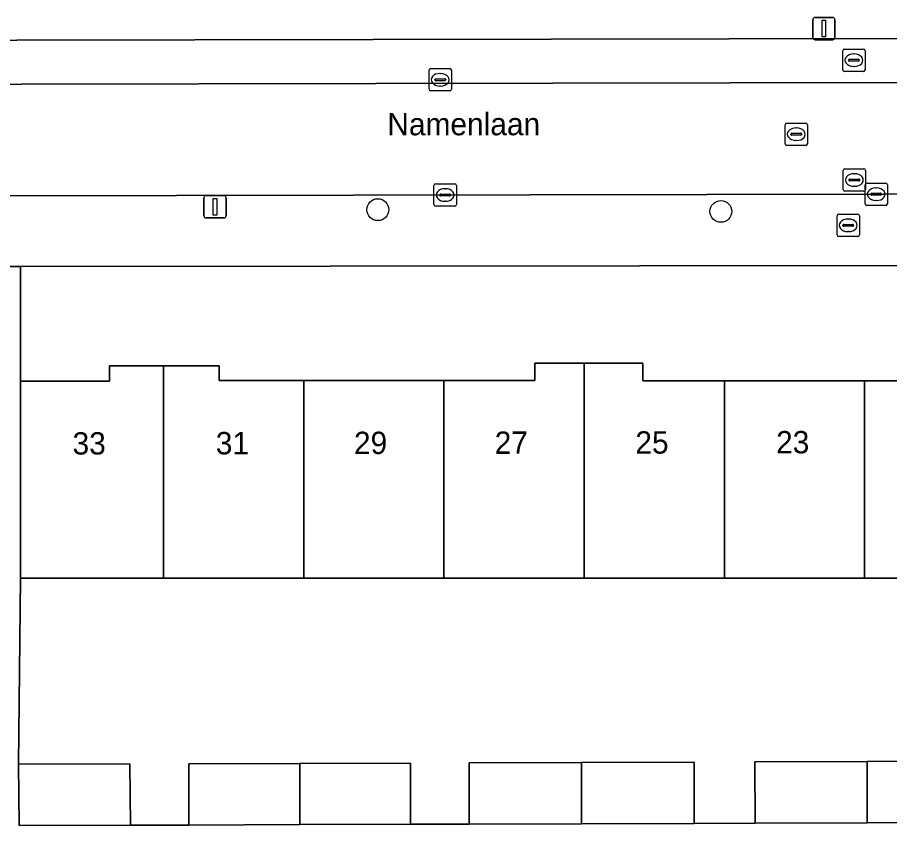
# Model space of a CAD drawing. Extents: x 160732 to 162107, y 387428 to 388479.
# Drawn here: x 161397.03 to 161436.07, y 388255.25 to 388291.41 of the extents above; entities that cross this region are included whole.
import ezdxf

# ---------------------------------------------------------------- set-up
doc = ezdxf.new("R2010")
doc.units = 0
for name, color, linetype in [('IMGEO_Boom', 7, 'Continuous'), ('IMGEO_Brandkraan', 7, 'Continuous'), ('IMGEO_Erf', 7, 'Continuous'), ('IMGEO_Kolk', 7, 'Continuous'), ('IMGEO_Lichtmast', 7, 'Continuous'), ('IMGEO_Openbare_ruimte_label', 7, 'Continuous'), ('IMGEO_Pand', 7, 'Continuous'), ('IMGEO_Pand_nummerreeks', 7, 'Continuous'), ('IMGEO_Parkeervlak_open', 7, 'Continuous'), ('IMGEO_Rijbaan_lokaal_open', 7, 'Continuous'), ('IMGEO_Rioolput', 7, 'Continuous'), ('IMGEO_Voetpad_open', 7, 'Continuous')]:
    doc.layers.add(name, color=color, linetype=linetype)

msp = doc.modelspace()

# ---------------------------------------------------------------- linework, layer by layer
at = {"layer": 'IMGEO_Boom'}
for centre in [(161413.162, 388282.807), (161428.518, 388282.73)]:
    msp.add_circle(centre, 0.489, dxfattribs=at)
at = {"layer": 'IMGEO_Brandkraan'}
for p, q in [((161433.715, 388281.681), (161433.715, 388282.533)), ((161433.79, 388282.607), (161434.642, 388282.607)), ((161434.203, 388282.387), (161434.228, 388282.387)), ((161434.716, 388282.533), (161434.716, 388281.681)), ((161433.974, 388282.101), (161433.974, 388282.113)), ((161434.412, 388282.064), (161434.014, 388282.064)), ((161434.017, 388282.15), (161434.415, 388282.15)), ((161434.458, 388282.113), (161434.458, 388282.101)), ((161434.642, 388281.607), (161433.79, 388281.607)), ((161434.226, 388281.827), (161434.201, 388281.827))]:
    msp.add_line(p, q, dxfattribs=at)
for points in [[(161433.715, 388281.681), (161433.715, 388282.533)], [(161433.79, 388282.607), (161434.642, 388282.607)], [(161434.716, 388282.533), (161434.716, 388281.681)], [(161434.642, 388281.607), (161433.79, 388281.607)]]:
    msp.add_lwpolyline(points, dxfattribs=at)
for centre, radius, start, end in [((161433.792, 388282.531), 0.0765, 91.552, 178.448), ((161433.792, 388282.531), 0.0765, 91.552, 178.448), ((161434.64, 388282.531), 0.0765, 1.552, 88.448), ((161434.64, 388282.531), 0.0765, 1.552, 88.448), ((161434.014, 388282.11), 0.0403, 85.8775, 175.7526), ((161434.011, 388282.1), 0.0366, 178.938, 274.7102), ((161434.415, 388282.107), 0.043, 264.8664, 352.4533), ((161434.419, 388282.112), 0.0386, 1.7309, 96.639), ((161433.792, 388281.683), 0.0765, 181.552, 268.448), ((161433.792, 388281.683), 0.0765, 181.552, 268.448), ((161434.64, 388281.683), 0.0765, 271.552, 358.448), ((161434.64, 388281.683), 0.0765, 271.552, 358.448)]:
    msp.add_arc(centre, radius, start, end, dxfattribs=at)
for centre, major_axis, ratio, start_param, end_param in [((161434.202, 388282.107), (-0.387, 0.002), 0.722429, 4.712389, 7.853982), ((161434.227, 388282.107), (-0.39, 0.002), 0.717154, 1.570796, 4.712389)]:
    msp.add_ellipse(centre, major_axis=major_axis, ratio=ratio, start_param=start_param, end_param=end_param, dxfattribs=at)
at = {"layer": 'IMGEO_Erf'}
for points in [[(161466.442, 388280.339), (161397.163, 388280.262), (161397.169, 388275.126), (161401.153, 388275.128), (161401.153, 388275.813), (161403.565, 388275.813), (161406.053, 388275.814), (161406.053, 388275.164), (161409.842, 388275.165), (161416.118, 388275.166), (161420.184, 388275.167), (161420.184, 388275.935), (161422.394, 388275.936), (161425.027, 388275.937), (161425.027, 388275.142), (161428.671, 388275.143), (161434.947, 388275.144), (161439.123, 388275.145)], [(161441.227, 388266.324), (161434.95, 388266.322), (161428.674, 388266.321), (161422.398, 388266.319), (161416.121, 388266.317), (161409.845, 388266.315), (161403.568, 388266.314), (161397.171, 388266.312), (161397.075, 388257.988), (161402.058, 388258.004), (161402.096, 388255.263), (161404.7, 388255.271), (161404.7, 388258.013), (161409.67, 388258.029), (161414.625, 388258.045), (161414.625, 388255.303), (161417.253, 388255.311), (161417.253, 388258.053), (161422.283, 388258.069), (161427.314, 388258.085), (161427.323, 388255.344), (161430.047, 388255.352), (161430.039, 388258.094), (161435.059, 388258.11), (161440.089, 388258.126)]]:
    msp.add_lwpolyline(points, dxfattribs=at)
at = {"layer": 'IMGEO_Kolk'}
for p, q in [((161415.455, 388288.195), (161415.455, 388289.047)), ((161415.53, 388289.121), (161416.382, 388289.121)), ((161416.456, 388289.047), (161416.456, 388288.195)), ((161415.714, 388288.615), (161415.714, 388288.627)), ((161416.152, 388288.578), (161415.754, 388288.578)), ((161415.757, 388288.664), (161416.155, 388288.664)), ((161415.943, 388288.901), (161415.968, 388288.901)), ((161416.198, 388288.627), (161416.198, 388288.615)), ((161415.966, 388288.341), (161415.941, 388288.341)), ((161416.382, 388288.121), (161415.53, 388288.121)), ((161415.674, 388283.038), (161415.674, 388283.89)), ((161415.749, 388283.964), (161416.601, 388283.964)), ((161416.675, 388283.89), (161416.675, 388283.038)), ((161434.967, 388283.072), (161434.967, 388283.924)), ((161435.042, 388283.998), (161435.894, 388283.998)), ((161435.968, 388283.924), (161435.968, 388283.072)), ((161415.976, 388283.507), (161416.374, 388283.507)), ((161416.162, 388283.744), (161416.187, 388283.744)), ((161435.226, 388283.492), (161435.226, 388283.504)), ((161435.269, 388283.541), (161435.667, 388283.541)), ((161435.455, 388283.778), (161435.48, 388283.778)), ((161435.71, 388283.504), (161435.71, 388283.492)), ((161415.933, 388283.458), (161415.933, 388283.47)), ((161416.371, 388283.421), (161415.973, 388283.421)), ((161416.185, 388283.184), (161416.16, 388283.184)), ((161416.417, 388283.47), (161416.417, 388283.458)), ((161435.664, 388283.455), (161435.266, 388283.455)), ((161435.478, 388283.218), (161435.453, 388283.218)), ((161416.601, 388282.964), (161415.749, 388282.964)), ((161435.894, 388282.998), (161435.042, 388282.998))]:
    msp.add_line(p, q, dxfattribs=at)
for points in [[(161415.455, 388288.195), (161415.455, 388289.047)], [(161415.53, 388289.121), (161416.382, 388289.121)], [(161416.456, 388289.047), (161416.456, 388288.195)], [(161416.382, 388288.121), (161415.53, 388288.121)], [(161415.674, 388283.038), (161415.674, 388283.89)], [(161415.749, 388283.964), (161416.601, 388283.964)], [(161416.675, 388283.89), (161416.675, 388283.038)], [(161434.967, 388283.072), (161434.967, 388283.924)], [(161435.042, 388283.998), (161435.894, 388283.998)], [(161435.968, 388283.924), (161435.968, 388283.072)], [(161416.601, 388282.964), (161415.749, 388282.964)], [(161435.894, 388282.998), (161435.042, 388282.998)]]:
    msp.add_lwpolyline(points, dxfattribs=at)
for centre, radius, start, end in [((161415.532, 388289.045), 0.0765, 91.552, 178.448), ((161415.532, 388289.045), 0.0765, 91.552, 178.448), ((161416.38, 388289.045), 0.0765, 1.552, 88.448), ((161416.38, 388289.045), 0.0765, 1.552, 88.448), ((161415.754, 388288.624), 0.0403, 85.8775, 175.7526), ((161415.751, 388288.614), 0.0366, 178.938, 274.7102), ((161416.155, 388288.621), 0.043, 264.8664, 352.4533), ((161416.159, 388288.626), 0.0386, 1.7309, 96.639), ((161415.532, 388288.197), 0.0765, 181.552, 268.448), ((161415.532, 388288.197), 0.0765, 181.552, 268.448), ((161416.38, 388288.197), 0.0765, 271.552, 358.448), ((161416.38, 388288.197), 0.0765, 271.552, 358.448), ((161415.751, 388283.888), 0.0765, 91.552, 178.448), ((161415.751, 388283.888), 0.0765, 91.552, 178.448), ((161416.599, 388283.888), 0.0765, 1.552, 88.448), ((161416.599, 388283.888), 0.0765, 1.552, 88.448), ((161435.044, 388283.922), 0.0765, 91.552, 178.448), ((161435.044, 388283.922), 0.0765, 91.552, 178.448), ((161435.892, 388283.922), 0.0765, 1.552, 88.448), ((161435.892, 388283.922), 0.0765, 1.552, 88.448), ((161415.973, 388283.467), 0.0403, 85.8775, 175.7526), ((161416.378, 388283.469), 0.0386, 1.7309, 96.639), ((161435.266, 388283.501), 0.0403, 85.8775, 175.7526), ((161435.263, 388283.491), 0.0366, 178.938, 274.7102), ((161435.667, 388283.498), 0.043, 264.8664, 352.4533), ((161435.671, 388283.503), 0.0386, 1.7309, 96.639), ((161415.97, 388283.457), 0.0366, 178.938, 274.7102), ((161416.374, 388283.464), 0.043, 264.8664, 352.4533), ((161415.751, 388283.04), 0.0765, 181.552, 268.448), ((161415.751, 388283.04), 0.0765, 181.552, 268.448), ((161416.599, 388283.04), 0.0765, 271.552, 358.448), ((161416.599, 388283.04), 0.0765, 271.552, 358.448), ((161435.044, 388283.074), 0.0765, 181.552, 268.448), ((161435.044, 388283.074), 0.0765, 181.552, 268.448), ((161435.892, 388283.074), 0.0765, 271.552, 358.448), ((161435.892, 388283.074), 0.0765, 271.552, 358.448)]:
    msp.add_arc(centre, radius, start, end, dxfattribs=at)
for centre, major_axis, ratio, start_param, end_param in [((161415.942, 388288.621), (-0.387, 0.002), 0.722429, 4.712389, 7.853982), ((161415.967, 388288.621), (-0.39, 0.002), 0.717154, 1.570796, 4.712389), ((161416.161, 388283.464), (-0.387, 0.002), 0.722429, 4.712389, 7.853982), ((161416.186, 388283.464), (-0.39, 0.002), 0.717154, 1.570796, 4.712389), ((161435.454, 388283.498), (-0.387, 0.002), 0.722429, 4.712389, 7.853982), ((161435.479, 388283.498), (-0.39, 0.002), 0.717154, 1.570796, 4.712389)]:
    msp.add_ellipse(centre, major_axis=major_axis, ratio=ratio, start_param=start_param, end_param=end_param, dxfattribs=at)
at = {"layer": 'IMGEO_Lichtmast'}
for p, q in [((161432.63, 388290.51), (161432.63, 388291.31)), ((161432.63, 388291.31), (161432.63, 388290.51)), ((161432.73, 388291.41), (161433.52, 388291.41)), ((161433.52, 388291.41), (161432.73, 388291.41)), ((161433.62, 388291.31), (161433.62, 388290.51)), ((161433.62, 388290.51), (161433.62, 388291.31)), ((161433.52, 388290.41), (161432.73, 388290.41)), ((161432.73, 388290.41), (161433.52, 388290.41)), ((161405.378, 388282.535), (161405.378, 388283.335)), ((161405.378, 388283.335), (161405.378, 388282.535)), ((161405.478, 388283.435), (161406.268, 388283.435)), ((161406.268, 388283.435), (161405.478, 388283.435)), ((161406.368, 388283.335), (161406.368, 388282.535)), ((161406.368, 388282.535), (161406.368, 388283.335)), ((161406.268, 388282.435), (161405.478, 388282.435)), ((161405.478, 388282.435), (161406.268, 388282.435))]:
    msp.add_line(p, q, dxfattribs=at)
for points in [[(161433.05, 388291.285), (161433.2, 388291.285), (161433.2, 388290.535), (161433.05, 388290.535), (161433.05, 388291.285)], [(161405.798, 388283.31), (161405.948, 388283.31), (161405.948, 388282.56), (161405.798, 388282.56), (161405.798, 388283.31)]]:
    msp.add_lwpolyline(points, dxfattribs=at)
for centre, start, end in [((161432.73, 388291.31), 90, 180), ((161432.73, 388291.31), 90, 180), ((161433.52, 388291.31), 0, 90), ((161433.52, 388291.31), 360, 90), ((161432.73, 388290.51), 180, 270), ((161432.73, 388290.51), 180, 270), ((161433.52, 388290.51), 270, 0), ((161433.52, 388290.51), 270, 0), ((161405.478, 388283.335), 90, 180), ((161405.478, 388283.335), 90, 180), ((161406.268, 388283.335), 0, 90), ((161406.268, 388283.335), 360, 90), ((161405.478, 388282.535), 180, 270), ((161405.478, 388282.535), 180, 270), ((161406.268, 388282.535), 270, 0), ((161406.268, 388282.535), 270, 0)]:
    msp.add_arc(centre, 0.1, start, end, dxfattribs=at)
at = {"layer": 'IMGEO_Pand'}
for points in [[(161403.565, 388275.813), (161401.153, 388275.813), (161401.153, 388275.128), (161397.169, 388275.126), (161397.17, 388270.127), (161397.171, 388266.312), (161403.568, 388266.314)], [(161403.568, 388266.314), (161409.845, 388266.315), (161409.842, 388275.165), (161406.053, 388275.164), (161406.053, 388275.814), (161403.565, 388275.813)], [(161416.121, 388266.317), (161422.398, 388266.319), (161422.394, 388275.936), (161420.184, 388275.935), (161420.184, 388275.167), (161416.118, 388275.166)], [(161428.671, 388275.143), (161425.027, 388275.142), (161425.027, 388275.937), (161422.394, 388275.936), (161422.398, 388266.319), (161428.674, 388266.321)], [(161434.95, 388266.322), (161441.227, 388266.324), (161441.223, 388275.879), (161439.123, 388275.878), (161439.123, 388275.145), (161434.947, 388275.144)], [(161416.118, 388275.166), (161409.842, 388275.165), (161409.845, 388266.315), (161416.121, 388266.317)], [(161434.947, 388275.144), (161428.671, 388275.143), (161428.674, 388266.321), (161434.95, 388266.322)], [(161435.059, 388258.11), (161430.039, 388258.094), (161430.047, 388255.352), (161435.067, 388255.368)], [(161440.089, 388258.126), (161435.059, 388258.11), (161435.067, 388255.368), (161440.097, 388255.385)], [(161402.058, 388258.004), (161397.075, 388257.988), (161397.113, 388255.247), (161402.096, 388255.263)], [(161409.67, 388258.029), (161404.7, 388258.013), (161404.7, 388255.271), (161409.67, 388255.287)], [(161414.625, 388258.045), (161409.67, 388258.029), (161409.67, 388255.287), (161414.625, 388255.303)], [(161422.283, 388258.069), (161417.253, 388258.053), (161417.253, 388255.311), (161422.283, 388255.327)], [(161422.283, 388258.069), (161422.283, 388255.327), (161427.323, 388255.344), (161427.314, 388258.085)]]:
    msp.add_lwpolyline(points, close=True, dxfattribs=at)
at = {"layer": 'IMGEO_Parkeervlak_open'}
for points in [[(161489.358, 388290.564), (161484.706, 388290.556), (161381.042, 388290.368), (161376.687, 388290.36)], [(161373.414, 388288.379), (161492.353, 388288.605)]]:
    msp.add_lwpolyline(points, dxfattribs=at)
at = {"layer": 'IMGEO_Rijbaan_lokaal_open'}
for points in [[(161373.37, 388283.338), (161379.503, 388283.39), (161396.234, 388283.429), (161467.463, 388283.555), (161483.476, 388283.568), (161492.634, 388283.54), (161492.686, 388288.575)], [(161492.686, 388288.575), (161492.353, 388288.605), (161373.414, 388288.379)]]:
    msp.add_lwpolyline(points, dxfattribs=at)
at = {"layer": 'IMGEO_Rioolput'}
for p, q in [((161433.969, 388289.069), (161433.969, 388289.921)), ((161434.044, 388289.995), (161434.896, 388289.995)), ((161434.457, 388289.775), (161434.482, 388289.775)), ((161434.97, 388289.921), (161434.97, 388289.069)), ((161434.228, 388289.489), (161434.228, 388289.501)), ((161434.666, 388289.452), (161434.268, 388289.452)), ((161434.271, 388289.538), (161434.669, 388289.538)), ((161434.712, 388289.501), (161434.712, 388289.489)), ((161434.896, 388288.995), (161434.044, 388288.995)), ((161434.48, 388289.215), (161434.455, 388289.215)), ((161431.39, 388285.757), (161431.39, 388286.609)), ((161431.465, 388286.683), (161432.317, 388286.683)), ((161432.391, 388286.609), (161432.391, 388285.757)), ((161431.692, 388286.226), (161432.09, 388286.226)), ((161431.878, 388286.463), (161431.903, 388286.463)), ((161431.649, 388286.177), (161431.649, 388286.189)), ((161432.087, 388286.14), (161431.689, 388286.14)), ((161431.901, 388285.903), (161431.876, 388285.903)), ((161432.133, 388286.189), (161432.133, 388286.177)), ((161432.317, 388285.683), (161431.465, 388285.683)), ((161433.989, 388283.71), (161433.989, 388284.562)), ((161434.064, 388284.636), (161434.916, 388284.636)), ((161434.477, 388284.416), (161434.502, 388284.416)), ((161434.99, 388284.562), (161434.99, 388283.71)), ((161434.248, 388284.13), (161434.248, 388284.142)), ((161434.686, 388284.093), (161434.288, 388284.093)), ((161434.291, 388284.179), (161434.689, 388284.179)), ((161434.732, 388284.142), (161434.732, 388284.13)), ((161434.916, 388283.636), (161434.064, 388283.636)), ((161434.5, 388283.856), (161434.475, 388283.856))]:
    msp.add_line(p, q, dxfattribs=at)
for points in [[(161433.969, 388289.069), (161433.969, 388289.921)], [(161434.044, 388289.995), (161434.896, 388289.995)], [(161434.97, 388289.921), (161434.97, 388289.069)], [(161434.896, 388288.995), (161434.044, 388288.995)], [(161431.39, 388285.757), (161431.39, 388286.609)], [(161431.465, 388286.683), (161432.317, 388286.683)], [(161432.391, 388286.609), (161432.391, 388285.757)], [(161432.317, 388285.683), (161431.465, 388285.683)], [(161433.989, 388283.71), (161433.989, 388284.562)], [(161434.064, 388284.636), (161434.916, 388284.636)], [(161434.99, 388284.562), (161434.99, 388283.71)], [(161434.916, 388283.636), (161434.064, 388283.636)]]:
    msp.add_lwpolyline(points, dxfattribs=at)
for centre, radius, start, end in [((161434.046, 388289.919), 0.0765, 91.552, 178.448), ((161434.046, 388289.919), 0.0765, 91.552, 178.448), ((161434.894, 388289.919), 0.0765, 1.552, 88.448), ((161434.894, 388289.919), 0.0765, 1.552, 88.448), ((161434.268, 388289.498), 0.0403, 85.8775, 175.7526), ((161434.265, 388289.488), 0.0366, 178.938, 274.7102), ((161434.669, 388289.495), 0.043, 264.8664, 352.4533), ((161434.673, 388289.5), 0.0386, 1.7309, 96.639), ((161434.046, 388289.071), 0.0765, 181.552, 268.448), ((161434.046, 388289.071), 0.0765, 181.552, 268.448), ((161434.894, 388289.071), 0.0765, 271.552, 358.448), ((161434.894, 388289.071), 0.0765, 271.552, 358.448), ((161431.467, 388286.607), 0.0765, 91.552, 178.448), ((161431.467, 388286.607), 0.0765, 91.552, 178.448), ((161432.315, 388286.607), 0.0765, 1.552, 88.448), ((161432.315, 388286.607), 0.0765, 1.552, 88.448), ((161431.689, 388286.186), 0.0403, 85.8775, 175.7526), ((161432.094, 388286.188), 0.0386, 1.7309, 96.639), ((161431.686, 388286.176), 0.0366, 178.938, 274.7102), ((161432.09, 388286.183), 0.043, 264.8664, 352.4533), ((161431.467, 388285.759), 0.0765, 181.552, 268.448), ((161431.467, 388285.759), 0.0765, 181.552, 268.448), ((161432.315, 388285.759), 0.0765, 271.552, 358.448), ((161432.315, 388285.759), 0.0765, 271.552, 358.448), ((161434.066, 388284.56), 0.0765, 91.552, 178.448), ((161434.066, 388284.56), 0.0765, 91.552, 178.448), ((161434.914, 388284.56), 0.0765, 1.552, 88.448), ((161434.914, 388284.56), 0.0765, 1.552, 88.448), ((161434.288, 388284.139), 0.0403, 85.8775, 175.7526), ((161434.285, 388284.129), 0.0366, 178.938, 274.7102), ((161434.689, 388284.136), 0.043, 264.8664, 352.4533), ((161434.693, 388284.141), 0.0386, 1.7309, 96.639), ((161434.066, 388283.712), 0.0765, 181.552, 268.448), ((161434.066, 388283.712), 0.0765, 181.552, 268.448), ((161434.914, 388283.712), 0.0765, 271.552, 358.448), ((161434.914, 388283.712), 0.0765, 271.552, 358.448)]:
    msp.add_arc(centre, radius, start, end, dxfattribs=at)
for centre, major_axis, ratio, start_param, end_param in [((161434.456, 388289.495), (-0.387, 0.002), 0.722429, 4.712389, 7.853982), ((161434.481, 388289.495), (-0.39, 0.002), 0.717154, 1.570796, 4.712389), ((161431.877, 388286.183), (-0.387, 0.002), 0.722429, 4.712389, 7.853982), ((161431.902, 388286.183), (-0.39, 0.002), 0.717154, 1.570796, 4.712389), ((161434.476, 388284.136), (-0.387, 0.002), 0.722429, 4.712389, 7.853982), ((161434.501, 388284.136), (-0.39, 0.002), 0.717154, 1.570796, 4.712389)]:
    msp.add_ellipse(centre, major_axis=major_axis, ratio=ratio, start_param=start_param, end_param=end_param, dxfattribs=at)
at = {"layer": 'IMGEO_Voetpad_open'}
for points in [[(161376.687, 388290.36), (161381.042, 388290.368), (161484.706, 388290.556), (161489.358, 388290.564)], [(161493.621, 388283.531), (161492.634, 388283.54), (161483.476, 388283.568), (161483.437, 388282.389), (161467.457, 388282.379), (161467.463, 388283.555), (161396.234, 388283.429), (161396.236, 388282.223), (161379.506, 388282.204), (161379.503, 388283.39), (161373.37, 388283.338), (161373.275, 388279.592)], [(161374.905, 388280.268), (161380.686, 388280.263), (161380.751, 388278.336), (161383.703, 388278.342), (161386.655, 388278.349), (161389.608, 388278.355), (161392.56, 388278.362), (161395.512, 388278.368), (161395.468, 388280.26), (161397.163, 388280.262), (161466.442, 388280.339), (161467.979, 388280.341), (161467.943, 388278.44), (161470.985, 388278.445), (161474.026, 388278.45), (161477.068, 388278.454), (161480.109, 388278.459), (161483.151, 388278.464), (161483.116, 388280.362), (161484.727, 388280.375), (161490.681, 388280.425)], [(161440.097, 388255.385), (161435.067, 388255.368), (161430.047, 388255.352), (161427.323, 388255.344), (161422.283, 388255.327), (161417.253, 388255.311), (161414.625, 388255.303), (161409.67, 388255.287), (161404.7, 388255.271), (161402.096, 388255.263), (161397.113, 388255.247), (161397.075, 388257.988), (161397.171, 388266.312), (161397.17, 388270.127), (161397.169, 388275.126), (161397.163, 388280.262), (161395.468, 388280.26)]]:
    msp.add_lwpolyline(points, dxfattribs=at)

# ---------------------------------------------------------------- texts
at = {"layer": 'IMGEO_Openbare_ruimte_label'}
msp.add_text('Namenlaan', height=1, rotation=0.0573, dxfattribs=at).set_placement((161413.587, 388286.133))
at = {"layer": 'IMGEO_Pand_nummerreeks'}
for s, p in [('33', (161399.498, 388271.849)), ('31', (161405.909, 388271.859)), ('29', (161412.094, 388271.87)), ('27', (161418.392, 388271.88)), ('25', (161424.69, 388271.89)), ('23', (161430.988, 388271.901))]:
    msp.add_text(s, height=1, rotation=0.0935, dxfattribs=at).set_placement(p)

doc.saveas('drawing.dxf')
